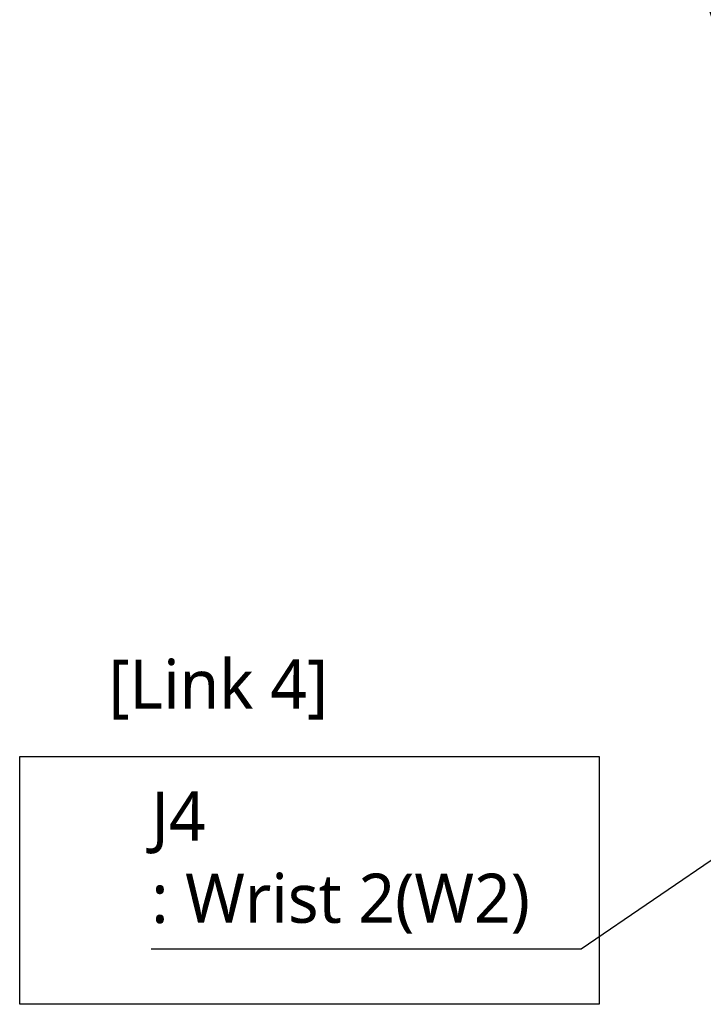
# Model space of a CAD drawing. Header units: millimetres. Extents: x 0 to 4378, y 0 to 2376.
# Tile 442 of 656: x 1154 to 1376, y 1625 to 1945. Entities that reach past the tile are written whole.
import ezdxf

# ---------------------------------------------------------------- set-up
doc = ezdxf.new("R2010")
doc.units = ezdxf.units.MM
doc.header["$LTSCALE"] = 0.2
doc.layers.add('05_Section Line', color=3, linetype='Continuous')
doc.styles.add('Rainbow-5.0 Style', font='malgunsl.ttf')
doc.dimstyles.new('Rainbow-5.0 Style', dxfattribs={"dimtxt": 4.5, "dimasz": 2.5, "dimexe": 1, "dimexo": 1, "dimgap": 1, "dimtad": 1, "dimdsep": 46, "dimtxsty": 'Rainbow-5.0 Style', "dimcen": 0, "dimclrd": 251, "dimclre": 251, "dimclrt": 7, "dimazin": 3, "dimtp": 0.1, "dimtm": 0.1, "dimtfac": 0.61, "dimtmove": 0, "dimatfit": 3, "dimfxl": 1, "dimlwd": -1, "dimlwe": -1, "dimarcsym": 1})

msp = doc.modelspace()

# ---------------------------------------------------------------- linework, layer by layer
at = {"layer": '05_Section Line'}
msp.add_lwpolyline([(1153.821, 1705.302), (1342.083, 1705.302), (1342.083, 1624.707), (1153.821, 1624.707)], close=True, dxfattribs=at)

# ---------------------------------------------------------------- texts
at = {"color": 7, "char_height": 16, "attachment_point": 7, "style": 'Rainbow-5.0 Style'}
for s, insert in [('[Link 4]', (1182.637, 1717.24)), ('J4\\P: Wrist 2(W2)', (1196.585, 1647.656))]:
    msp.add_mtext(s, dxfattribs=dict(at, insert=insert))

# ---------------------------------------------------------------- leaders
at = {"annotation_type": 0, "has_hookline": 1, "hookline_direction": 1}
for points, text_width in [([(1404.744, 1865.415), (1365.822, 1985.496), (1353.322, 1985.496)], 175.75), ([(1502.731, 1756.373), (1336.298, 1642.656), (1323.798, 1642.656)], 122.213)]:
    msp.add_leader(points, dimstyle='Rainbow-5.0 Style', override={"dimscale": 5, "dimgap": 1, "dimtad": 1}, dxfattribs=dict(at, text_width=text_width))

doc.saveas('drawing.dxf')
